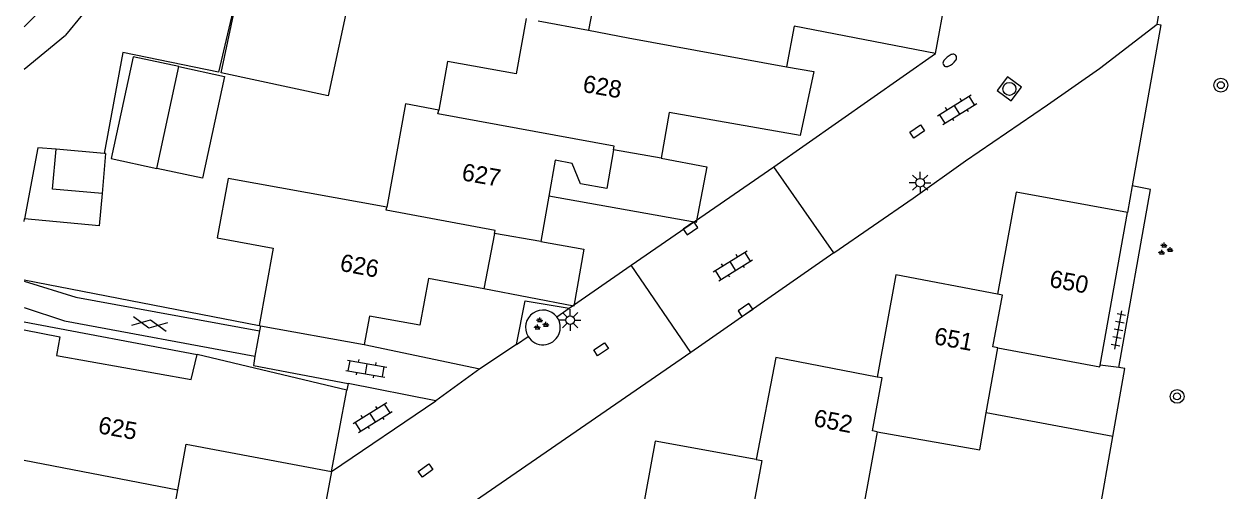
# Model space of a CAD drawing. Extents: x 132999 to 136000, y 398499 to 400501.
# Drawn here: x 133000 to 133069.6, y 399805.1 to 399832.1 of the extents above; entities that cross this region are included whole.
import ezdxf

# ---------------------------------------------------------------- set-up
doc = ezdxf.new("R2010")
doc.units = 0
for name, color, linetype in [('gg-afsc-erfafscheiding', 7, 'Continuous'), ('gg-afsc-muur', 7, 'Continuous'), ('gg-anno-huisnummerreeks BGT', 7, 'Continuous'), ('gg-bbg-bijgebouw', 7, 'Continuous'), ('gg-bbg-gedigitaliseerde bebouwing', 7, 'Continuous'), ('gg-bbg-gedigitaliseerde bijgebouw', 7, 'Continuous'), ('gg-bbg-hoofdgebouw', 7, 'Continuous'), ('gg-bbg-luifel en loopbrug', 7, 'Continuous'), ('gg-bbg-tussenscheiding', 7, 'Continuous'), ('gg-knt-verharding', 7, 'Continuous'), ('gg-knt-verharding nz', 7, 'Continuous'), ('gt-grn-groengrens', 7, 'Continuous'), ('gt-symb-boom', 7, 'Continuous'), ('gt-symb-brandkraan', 7, 'Continuous'), ('gt-symb-gesloten verharding', 7, 'Continuous'), ('gt-symb-groenvak', 7, 'Continuous'), ('gt-symb-klinker verharding', 7, 'Continuous'), ('gt-symb-kolk', 7, 'Continuous'), ('gt-symb-kolk center center', 7, 'Continuous'), ('gt-symb-lichtmast', 7, 'Continuous'), ('gt-symb-rioolschacht', 7, 'Continuous'), ('gt-symb-tegel verharding', 7, 'Continuous')]:
    doc.layers.add(name, color=color, linetype=linetype)

# ---------------------------------------------------------------- blocks, each defined once
blk = doc.blocks.new('gt0-LMAST')
at = {"layer": 'gt-symb-lichtmast'}
for p, q in [((-0.182, 0.173), (-0.447, 0.438)), ((-0.005, 0.246), (-0.005, 0.621)), ((0.172, 0.173), (0.437, 0.438)), ((-0.255, -0.004), (-0.63, -0.004)), ((-0.182, -0.181), (-0.447, -0.446)), ((-0.005, -0.254), (-0.005, -0.629)), ((0.437, -0.446), (0.172, -0.181)), ((0.245, -0.004), (0.62, -0.004))]:
    blk.add_line(p, q, dxfattribs=at)
blk.add_circle((-0.005, -0.004), 0.25, dxfattribs=at)
blk = doc.blocks.new('gt0-KOLKCC')
at = {"layer": 'gt-symb-kolk center center'}
blk.add_lwpolyline([(-0.375, 0.2), (0.375, 0.2), (0.375, -0.2), (-0.375, -0.2)], close=True, dxfattribs=at)
blk = doc.blocks.new('gt0-GRVAK')
at = {"layer": 'gt-symb-groenvak'}
for p, q in [((-0.11, 0.189), (-0.228, 0.24)), ((-0.182, 0.153), (0.088, 0.153)), ((-0.091, 0.211), (-0.156, 0.322)), ((-0.047, 0.214), (-0.047, 0.393)), ((-0.004, 0.211), (0.061, 0.322)), ((0.015, 0.189), (0.133, 0.24)), ((0.262, -0.052), (0.197, 0.059)), ((0.305, -0.049), (0.305, 0.13)), ((0.349, -0.052), (0.414, 0.059)), ((-0.245, -0.228), (-0.363, -0.177)), ((-0.318, -0.264), (-0.047, -0.264)), ((-0.226, -0.206), (-0.291, -0.095)), ((-0.183, -0.203), (-0.183, -0.024)), ((-0.139, -0.206), (-0.074, -0.095)), ((-0.12, -0.228), (-0.002, -0.177)), ((0.243, -0.074), (0.125, -0.023)), ((0.17, -0.11), (0.441, -0.11)), ((0.368, -0.074), (0.486, -0.023))]:
    blk.add_line(p, q, dxfattribs=at)
blk = doc.blocks.new('gt0-KL1')
at = {"layer": 'gt-symb-klinker verharding'}
for p, q in [((-1.15, 0.3), (1.15, 0.3)), ((-1, -0.3), (-1, 0.3)), ((-0.5, 0.3), (-0.5, 0.45)), ((0, -0.3), (0, 0.3)), ((0.5, 0.3), (0.5, 0.45)), ((1, -0.3), (1, 0.3)), ((-1.15, -0.3), (1.15, -0.3)), ((-0.5, -0.45), (-0.5, -0.3)), ((0.5, -0.45), (0.5, -0.3))]:
    blk.add_line(p, q, dxfattribs=at)
blk = doc.blocks.new('gt0-GESVH1')
at = {"layer": 'gt-symb-gesloten verharding'}
for p, q in [((-0.992, -0.261), (0.008, 0.239)), ((0.008, -0.261), (-0.992, 0.239)), ((0.008, 0.239), (1.008, -0.261)), ((1.008, 0.239), (0.008, -0.261))]:
    blk.add_line(p, q, dxfattribs=at)
blk = doc.blocks.new('gt0-TEG1')
at = {"layer": 'gt-symb-tegel verharding'}
for p, q in [((-1.125, 0), (1.125, 0)), ((-0.9, -0.25), (-0.9, 0.25)), ((-0.45, -0.25), (-0.45, 0.25)), ((0, -0.25), (0, 0.25)), ((0.45, -0.25), (0.45, 0.25)), ((0.9, -0.25), (0.9, 0.25))]:
    blk.add_line(p, q, dxfattribs=at)
blk = doc.blocks.new('gt0-BOOM')
at = {"layer": 'gt-symb-boom'}
for radius in [0.4, 0.2]:
    blk.add_circle((0, 0), radius, dxfattribs=at)
blk = doc.blocks.new('gt0-RS')
at = {"layer": 'gt-symb-rioolschacht'}
blk.add_lwpolyline([(-0.5, -0.5), (0.5, -0.5), (0.5, 0.5), (-0.5, 0.5)], close=True, dxfattribs=at)
blk.add_circle((0, 0), 0.375, dxfattribs=at)
blk = doc.blocks.new('gt0-BR')
at = {"layer": 'gt-symb-brandkraan'}
for centre, radius, start, end in [((-0.244, 0), 0.206, 107.56694, 252.43307), ((0.599, -2.664), 3, 106.89205, 107.56694), ((0, -0.691), 0.938, 73.10799, 106.89205), ((-0.599, -2.664), 3, 72.43309, 73.10799), ((0.244, 0), 0.206, 287.56695, 72.43309), ((0.599, 2.664), 3, 252.43307, 253.10797), ((0, 0.691), 0.938, 253.10797, 286.89206), ((-0.599, 2.664), 3, 286.89206, 287.56695)]:
    blk.add_arc(centre, radius, start, end, dxfattribs=at)
blk = doc.blocks.new('gt0-KOLK')
at = {"layer": 'gt-symb-kolk'}
blk.add_lwpolyline([(0, 0), (0.375, 0), (0.375, 0.4), (-0.375, 0.4), (-0.375, 0), (0, 0)], dxfattribs=at)

msp = doc.modelspace()

# ---------------------------------------------------------------- linework, layer by layer
at = {"layer": 'gg-afsc-erfafscheiding'}
for p, q in [((133064.026, 399822.715), (133063.751, 399821.18)), ((133000, 399817.285), (133013.59, 399814.64)), ((133061.741, 399801.578), (133062.908, 399808.226))]:
    msp.add_line(p, q, dxfattribs=at)
for points in [[(133022.48, 399845.979), (133020.548, 399846.331), (133018.992, 399840.49), (133017.815, 399840.81), (133016.358, 399835.454), (133012.871, 399836.272), (133011.232, 399829.283), (133005.706, 399830.41), (133004.629, 399824.587)], [(133065.482, 399832.055), (133065.695, 399832.017), (133064.026, 399822.715)]]:
    msp.add_lwpolyline(points, dxfattribs=at)
at = {"layer": 'gg-afsc-muur'}
msp.add_line((133000, 399820.664), (133000.026, 399820.802), dxfattribs=at)
at = {"layer": 'gg-bbg-bijgebouw'}
for p, q in [((133004.629, 399824.587), (133001.851, 399824.84)), ((133004.713, 399824.579), (133004.629, 399824.587))]:
    msp.add_line(p, q, dxfattribs=at)
at = {"layer": 'gg-bbg-gedigitaliseerde bebouwing'}
for p, q in [((133033.75, 399837.597), (133032.609, 399831.701)), ((133029.697, 399832.253), (133032.609, 399831.701)), ((133022.046, 399827.445), (133020.951, 399821.48)), ((133023.956, 399827.095), (133022.046, 399827.445))]:
    msp.add_line(p, q, dxfattribs=at)
for points in [[(133029.012, 399832.379), (133028.426, 399829.182), (133024.472, 399829.908), (133023.956, 399827.095)], [(133020.951, 399821.48), (133011.786, 399823.142), (133011.16, 399819.71)]]:
    msp.add_lwpolyline(points, dxfattribs=at)
at = {"layer": 'gg-bbg-gedigitaliseerde bijgebouw'}
for p, q in [((133007.673, 399823.721), (133008.939, 399829.609)), ((133004.713, 399824.579), (133004.502, 399822.271)), ((133005.039, 399824.287), (133007.673, 399823.721))]:
    msp.add_line(p, q, dxfattribs=at)
for points in [[(133008.939, 399829.609), (133006.305, 399830.175), (133005.039, 399824.287)], [(133004.502, 399822.271), (133001.64, 399822.532), (133001.851, 399824.84)]]:
    msp.add_lwpolyline(points, dxfattribs=at)
at = {"layer": 'gg-bbg-hoofdgebouw'}
for p, q in [((133052.66, 399830.37), (133053.284, 399833.751)), ((133036.811, 399824.31), (133034.06, 399824.79)), ((133030.323, 399822.11), (133029.86, 399819.49)), ((133062.18, 399812.351), (133063.751, 399821.18)), ((133027.18, 399819.96), (133026.57, 399816.76)), ((133029.86, 399819.49), (133027.18, 399819.96)), ((133013.59, 399814.64), (133013.664, 399814.627)), ((133013.664, 399814.627), (133019.66, 399813.55)), ((133018.641, 399810.913), (133010.003, 399812.971)), ((133055.602, 399809.605), (133056.265, 399813.362)), ((133017.765, 399806.202), (133018.641, 399810.913))]:
    msp.add_line(p, q, dxfattribs=at)
for points in [[(133052.66, 399830.37), (133044.49, 399831.94), (133044.06, 399829.6)], [(133044.06, 399829.6), (133045.63, 399829.32), (133044.84, 399825.63), (133037.27, 399826.96), (133036.811, 399824.31)], [(133034.06, 399824.79), (133033.67, 399822.57), (133032.16, 399822.83), (133031.67, 399824.01), (133030.69, 399824.19), (133030.323, 399822.11)], [(133063.751, 399821.18), (133057.32, 399822.35), (133056.24, 399816.46)], [(133011.16, 399819.71), (133014.4, 399819.12), (133013.59, 399814.64)], [(133026.57, 399816.76), (133023.37, 399817.37), (133022.86, 399814.66), (133019.96, 399815.18), (133019.66, 399813.55)], [(133056.24, 399816.46), (133050.38, 399817.58), (133049.3, 399811.67)], [(133000, 399814.387), (133002.061, 399813.993), (133001.87, 399812.91), (133009.661, 399811.535), (133010.003, 399812.971)], [(133056.265, 399813.362), (133062.162, 399812.249), (133062.18, 399812.351)], [(133049.3, 399811.67), (133043.44, 399812.79), (133042.31, 399806.9)], [(133049.303, 399808.505), (133055.223, 399807.456), (133055.602, 399809.605)], [(133049.303, 399808.505), (133047.646, 399799.427), (133041.787, 399800.551)], [(133008.882, 399805.156), (133009.361, 399807.782), (133017.765, 399806.202)], [(133042.31, 399806.9), (133036.47, 399807.97), (133035.38, 399802.07)], [(133016.848, 399801.266), (133008.461, 399802.847), (133008.882, 399805.156)]]:
    msp.add_lwpolyline(points, dxfattribs=at)
at = {"layer": 'gg-bbg-luifel en loopbrug'}
for p, q in [((133063.259, 399812.213), (133062.18, 399812.351)), ((133062.908, 399808.226), (133055.602, 399809.605))]:
    msp.add_line(p, q, dxfattribs=at)
for points in [[(133012.801, 399835.871), (133015.894, 399835.206), (133015.765, 399834.607), (133018.857, 399833.942), (133017.563, 399827.922), (133011.378, 399829.252), (133012.801, 399835.871)], [(133008.939, 399829.609), (133011.575, 399829.042), (133010.309, 399823.154), (133007.673, 399823.721)], [(133001.851, 399824.84), (133000.798, 399824.909), (133000.026, 399820.802)], [(133036.811, 399824.31), (133039.443, 399823.81), (133038.843, 399820.604), (133030.323, 399822.11)], [(133004.502, 399822.271), (133004.332, 399820.409), (133000.026, 399820.802)], [(133029.86, 399819.49), (133032.343, 399819.053), (133031.757, 399815.771), (133026.57, 399816.76)], [(133062.908, 399808.226), (133063.601, 399812.17), (133063.259, 399812.213)]]:
    msp.add_lwpolyline(points, dxfattribs=at)
at = {"layer": 'gg-bbg-tussenscheiding'}
msp.add_line((133000, 399806.866), (133008.882, 399805.156), dxfattribs=at)
for points in [[(133032.609, 399831.701), (133034.907, 399831.266), (133044.06, 399829.6)], [(133034.06, 399824.79), (133034.099, 399825.003), (133023.917, 399826.882), (133023.956, 399827.095)], [(133027.18, 399819.96), (133027.213, 399820.139), (133020.918, 399821.301), (133020.951, 399821.48)], [(133056.265, 399813.362), (133055.979, 399813.414), (133056.527, 399816.407), (133056.24, 399816.46)], [(133049.303, 399808.505), (133049.022, 399808.558), (133049.583, 399811.618), (133049.3, 399811.67)], [(133042.31, 399806.9), (133042.624, 399806.842), (133041.473, 399800.609), (133041.787, 399800.551)]]:
    msp.add_lwpolyline(points, dxfattribs=at)
at = {"layer": 'gg-knt-verharding'}
for p, q in [((133000, 399831.911), (133002.155, 399834.073)), ((133003.376, 399832.611), (133002.397, 399831.419)), ((133000, 399829.464), (133002.397, 399831.419)), ((133043.327, 399823.808), (133052.66, 399830.37)), ((133035.084, 399818.129), (133043.327, 399823.808)), ((133046.794, 399818.838), (133043.327, 399823.808)), ((133046.794, 399818.838), (133038.524, 399813.089)), ((133031.505, 399815.644), (133035.084, 399818.129)), ((133038.524, 399813.089), (133035.084, 399818.129)), ((133013.61, 399814.34), (133013.341, 399812.87)), ((133013.664, 399814.627), (133013.61, 399814.34)), ((133019.66, 399813.55), (133026.339, 399812.139)), ((133028.451, 399813.558), (133026.339, 399812.139)), ((133018.723, 399811.294), (133018.641, 399810.913)), ((133023.785, 399810.294), (133018.723, 399811.294)), ((133017.765, 399806.202), (133023.785, 399810.294)), ((133017.765, 399806.202), (133016.848, 399801.266))]:
    msp.add_line(p, q, dxfattribs=at)
for points in [[(133065.482, 399832.055), (133065.898, 399834.551), (133066.639, 399835.085)], [(133046.794, 399818.838), (133051.366, 399822), (133054.406, 399824.153), (133059.141, 399827.394), (133062.149, 399829.49), (133065.482, 399832.055)], [(133063.259, 399812.213), (133065.096, 399822.507), (133064.026, 399822.715)], [(133000, 399817.214), (133002.99, 399816.29), (133013.61, 399814.34)], [(133028.451, 399813.558), (133028.946, 399816.066), (133031.505, 399815.644)], [(133000, 399815.684), (133002.33, 399814.92), (133013.341, 399812.87)], [(133038.524, 399813.089), (133023.238, 399802.547), (133022.53, 399798.37)], [(133013.341, 399812.87), (133013.26, 399812.33), (133018.723, 399811.294)]]:
    msp.add_lwpolyline(points, dxfattribs=at)
for centre, start, end in [((133029.981, 399814.537), 37.46419, 211.20201), ((133029.982, 399814.536), 211.09375, 37.57245)]:
    msp.add_arc(centre, 1.002, start, end, dxfattribs=at)
at = {"layer": 'gg-knt-verharding nz'}
for p, q in [((133030.777, 399815.147), (133031.505, 399815.644)), ((133028.451, 399813.558), (133029.124, 399814.018)), ((133026.339, 399812.139), (133023.785, 399810.294))]:
    msp.add_line(p, q, dxfattribs=at)
at = {"layer": 'gt-grn-groengrens'}
msp.add_line((133000, 399814.851), (133010.003, 399812.971), dxfattribs=at)

# ---------------------------------------------------------------- block references
at = {"layer": 'gt-symb-boom', "rotation": 169.69002960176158}
msp.add_blockref('gt0-BOOM', (133069.154, 399828.531), dxfattribs=at)
at = {"layer": 'gt-symb-boom'}
msp.add_blockref('gt0-BOOM', (133066.625, 399810.551), dxfattribs=at)
at = {"layer": 'gt-symb-brandkraan', "rotation": -141.26079286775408}
msp.add_blockref('gt0-BR', (133053.49, 399829.963), dxfattribs=at)
at = {"layer": 'gt-symb-gesloten verharding', "rotation": -9.961516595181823}
msp.add_blockref('gt0-GESVH1', (133007.254, 399814.746), dxfattribs=at)
at = {"layer": 'gt-symb-groenvak'}
for p in [(133065.921, 399819.043), (133029.846, 399814.72)]:
    msp.add_blockref('gt0-GRVAK', p, dxfattribs=at)
at = {"layer": 'gt-symb-klinker verharding'}
for p, rotation in [((133053.909, 399827.115), 31.79891282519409), ((133040.959, 399818.096), 31.79891282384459), ((133019.772, 399812.145), -9.848622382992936), ((133020.142, 399809.329), 31.798912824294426)]:
    msp.add_blockref('gt0-KL1', p, dxfattribs=dict(at, rotation=rotation))
at = {"layer": 'gt-symb-kolk'}
for p, rotation in [((133038.393, 399820.419), -145.3084711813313), ((133041.792, 399815.377), 34.6915288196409)]:
    msp.add_blockref('gt0-KOLK', p, dxfattribs=dict(at, rotation=rotation))
at = {"layer": 'gt-symb-kolk center center'}
for p, rotation in [((133051.606, 399825.854), -145.67439803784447), ((133033.338, 399813.273), 32.959009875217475), ((133023.198, 399806.269), -143.33640752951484)]:
    msp.add_blockref('gt0-KOLKCC', p, dxfattribs=dict(at, rotation=rotation))
at = {"layer": 'gt-symb-lichtmast'}
for p in [(133051.781, 399822.902), (133031.557, 399814.963)]:
    msp.add_blockref('gt0-LMAST', p, dxfattribs=at)
at = {"layer": 'gt-symb-rioolschacht', "rotation": 53.130102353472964}
msp.add_blockref('gt0-RS', (133056.933, 399828.318), dxfattribs=at)
at = {"layer": 'gt-symb-tegel verharding', "rotation": 79.51061018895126}
msp.add_blockref('gt0-TEG1', (133063.235, 399814.388), dxfattribs=at)

# ---------------------------------------------------------------- texts
at = {"layer": 'gg-anno-huisnummerreeks BGT'}
for s, rotation, p in [('628', 350.2, (133032.234, 399828.146)), ('627', 350.1, (133025.242, 399823.044)), ('626', 349.3, (133018.199, 399817.817)), ('650', 349.6, (133059.2, 399816.886)), ('651', 349.6, (133052.53, 399813.576)), ('652', 349.2, (133045.569, 399808.843)), ('625', 349.7, (133004.228, 399808.43))]:
    msp.add_text(s, height=1, rotation=rotation, dxfattribs=at).set_placement(p)

doc.saveas('drawing.dxf')
